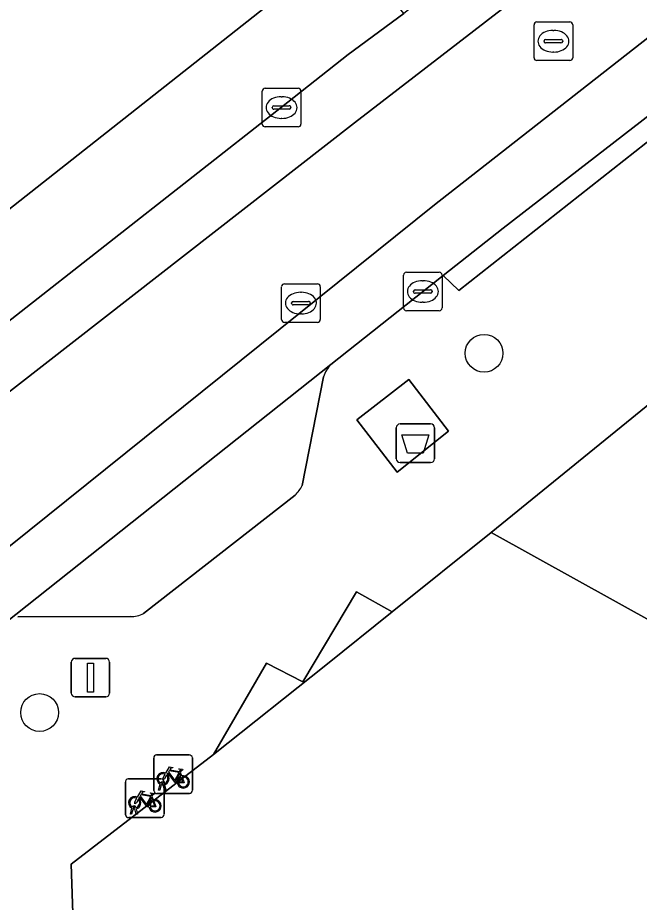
# Model space of a CAD drawing. Extents: x 161771 to 163125, y 382475 to 383179.
# Drawn here: x 161913.53 to 161929.62, y 382847.18 to 382870.1 of the extents above; entities that cross this region are included whole.
import ezdxf

# ---------------------------------------------------------------- set-up
doc = ezdxf.new("R2010")
doc.units = 0
for name, color, linetype in [('IMGEO_Afval_apart_plaats', 7, 'Continuous'), ('IMGEO_Boom', 7, 'Continuous'), ('IMGEO_Erf', 7, 'Continuous'), ('IMGEO_Fietsenrek', 7, 'Continuous'), ('IMGEO_Kolk', 7, 'Continuous'), ('IMGEO_Lichtmast', 7, 'Continuous'), ('IMGEO_Pand', 7, 'Continuous'), ('IMGEO_Pand_overbouw', 7, 'Continuous'), ('IMGEO_Parkeervlak_open', 7, 'Continuous'), ('IMGEO_Rijbaan_lokaal_gesloten', 7, 'Continuous'), ('IMGEO_Rioolput', 7, 'Continuous'), ('IMGEO_Voetpad_gesloten', 7, 'Continuous'), ('IMGEO_Voetpad_open', 7, 'Continuous')]:
    doc.layers.add(name, color=color, linetype=linetype)

msp = doc.modelspace()

# ---------------------------------------------------------------- linework, layer by layer
at = {"layer": 'IMGEO_Afval_apart_plaats'}
for p, q in [((161923.431, 382859.574), (161924.221, 382859.574)), ((161924.221, 382859.574), (161923.431, 382859.574)), ((161923.331, 382858.674), (161923.331, 382859.474)), ((161923.331, 382859.474), (161923.331, 382858.674)), ((161924.321, 382859.474), (161924.321, 382858.674)), ((161924.321, 382858.674), (161924.321, 382859.474)), ((161924.221, 382858.574), (161923.431, 382858.574)), ((161923.431, 382858.574), (161924.221, 382858.574))]:
    msp.add_line(p, q, dxfattribs=at)
msp.add_lwpolyline([(161923.474, 382859.288), (161924.178, 382859.288), (161924.029, 382858.818), (161923.623, 382858.818), (161923.474, 382859.288)], dxfattribs=at)
for centre, start, end in [((161923.431, 382859.474), 90, 180), ((161923.431, 382859.474), 90, 180), ((161924.221, 382859.474), 0, 90), ((161924.221, 382859.474), 360, 90), ((161923.431, 382858.674), 180, 270), ((161923.431, 382858.674), 180, 270), ((161924.221, 382858.674), 270, 0), ((161924.221, 382858.674), 270, 0)]:
    msp.add_arc(centre, 0.1, start, end, dxfattribs=at)
at = {"layer": 'IMGEO_Boom'}
for centre in [(161925.603, 382861.404), (161914.099, 382852.098)]:
    msp.add_circle(centre, 0.489, dxfattribs=at)
at = {"layer": 'IMGEO_Erf'}
msp.add_lwpolyline([(161900.894, 382876.985), (161901.529, 382877.193), (161905.412, 382882.906), (161905.712, 382882.691), (161905.624, 382882.569), (161911.455, 382878.382), (161911.769, 382878.595), (161914.467, 382880.423), (161916.877, 382882.056), (161917.176, 382881.615), (161919.981, 382877.476), (161911.69, 382871.858), (161906.895, 382868.609), (161905.911, 382867.987), (161906.823, 382866.741), (161909.943, 382862.484), (161951.054, 382894.925), (161948.535, 382900.058), (161975.504, 382921.534)], dxfattribs=at)
msp.add_lwpolyline([(161925.788, 382856.766), (161935.571, 382851.327), (161938.172, 382855.87), (161930.217, 382860.359)], close=True, dxfattribs=at)
at = {"layer": 'IMGEO_Fietsenrek'}
for p, q in [((161917.052, 382850.075), (161917.052, 382850.916)), ((161917.052, 382850.916), (161917.052, 382850.075)), ((161917.127, 382851), (161917.968, 382851)), ((161917.968, 382851), (161917.127, 382851)), ((161918.052, 382850.925), (161918.052, 382850.084)), ((161918.052, 382850.084), (161918.052, 382850.925)), ((161916.395, 382850.377), (161917.236, 382850.377)), ((161917.236, 382850.377), (161916.395, 382850.377)), ((161917.739, 382850.549), (161917.775, 382850.454)), ((161916.32, 382849.452), (161916.32, 382850.293)), ((161916.32, 382850.293), (161916.32, 382849.452)), ((161917.179, 382850.084), (161917.218, 382850.244)), ((161917.248, 382850.232), (161917.213, 382850.084)), ((161917.29, 382850.256), (161917.289, 382850.26)), ((161917.331, 382850.084), (161917.297, 382850.226)), ((161917.32, 382850.302), (161917.32, 382849.461)), ((161917.32, 382849.461), (161917.32, 382850.302)), ((161917.321, 382850.267), (161917.322, 382850.26)), ((161917.329, 382850.23), (161917.364, 382850.084)), ((161917.007, 382849.926), (161917.043, 382849.831)), ((161917.977, 382850), (161917.136, 382850)), ((161917.136, 382850), (161917.977, 382850)), ((161917.213, 382850.084), (161917.179, 382850.084)), ((161917.364, 382850.084), (161917.331, 382850.084)), ((161916.447, 382849.461), (161916.486, 382849.621)), ((161916.481, 382849.461), (161916.447, 382849.461)), ((161916.516, 382849.609), (161916.481, 382849.461)), ((161916.558, 382849.633), (161916.557, 382849.637)), ((161916.599, 382849.461), (161916.565, 382849.603)), ((161916.589, 382849.644), (161916.59, 382849.637)), ((161916.597, 382849.607), (161916.632, 382849.461)), ((161916.632, 382849.461), (161916.599, 382849.461)), ((161917.245, 382849.377), (161916.404, 382849.377)), ((161916.404, 382849.377), (161917.245, 382849.377))]:
    msp.add_line(p, q, dxfattribs=at)
for points in [[(161917.365, 382850.526), (161917.46, 382850.69), (161917.546, 382850.676), (161917.548, 382850.667), (161917.492, 382850.656), (161917.465, 382850.611), (161917.721, 382850.57)], [(161917.708, 382850.545), (161917.451, 382850.586), (161917.434, 382850.557), (161917.601, 382850.337), (161917.708, 382850.545)], [(161917.721, 382850.57), (161917.746, 382850.619), (161917.74, 382850.623), (161917.717, 382850.627), (161917.705, 382850.634), (161917.704, 382850.637), (161917.706, 382850.642), (161917.801, 382850.627), (161917.803, 382850.617), (161917.793, 382850.604), (161917.781, 382850.598), (161917.767, 382850.604), (161917.739, 382850.549)], [(161917.386, 382850.474), (161917.334, 382850.384), (161917.294, 382850.359), (161917.295, 382850.406), (161917.35, 382850.5)], [(161917.661, 382850.282), (161917.611, 382850.282), (161917.42, 382850.533), (161917.401, 382850.501)], [(161917.756, 382850.447), (161917.726, 382850.524), (161917.617, 382850.306), (161917.66, 382850.306)], [(161917.69, 382850.306), (161917.81, 382850.305), (161917.766, 382850.419)], [(161917.786, 382850.426), (161917.841, 382850.281), (161917.691, 382850.281)], [(161916.633, 382849.903), (161916.728, 382850.067), (161916.814, 382850.053), (161916.816, 382850.044), (161916.76, 382850.033), (161916.733, 382849.988), (161916.989, 382849.947)], [(161916.929, 382849.659), (161916.879, 382849.659), (161916.688, 382849.91), (161916.669, 382849.878)], [(161916.976, 382849.922), (161916.719, 382849.963), (161916.702, 382849.934), (161916.869, 382849.714), (161916.976, 382849.922)], [(161917.024, 382849.824), (161916.994, 382849.901), (161916.885, 382849.683), (161916.928, 382849.683)], [(161916.989, 382849.947), (161917.014, 382849.996), (161917.008, 382850), (161916.985, 382850.004), (161916.973, 382850.011), (161916.972, 382850.014), (161916.974, 382850.019), (161917.069, 382850.004), (161917.071, 382849.994), (161917.061, 382849.981), (161917.049, 382849.975), (161917.035, 382849.981), (161917.007, 382849.926)], [(161916.654, 382849.851), (161916.602, 382849.761), (161916.562, 382849.736), (161916.563, 382849.783), (161916.618, 382849.877)], [(161916.958, 382849.683), (161917.078, 382849.682), (161917.034, 382849.796)], [(161917.054, 382849.803), (161917.109, 382849.658), (161916.959, 382849.658)]]:
    msp.add_lwpolyline(points, dxfattribs=at)
for centre, radius, start, end in [((161917.13, 382850.922), 0.0779, 92.4484, 184.2845), ((161917.13, 382850.922), 0.0779, 92.4484, 184.2845), ((161917.974, 382850.922), 0.0779, 2.4484, 94.2845), ((161917.974, 382850.922), 0.0779, 2.4484, 94.2845), ((161916.398, 382850.299), 0.0779, 92.4484, 184.2845), ((161916.398, 382850.299), 0.0779, 92.4484, 184.2845), ((161917.292, 382850.385), 0.159, 62.6766, 242.1369), ((161917.292, 382850.385), 0.129, 63.3192, 238.903), ((161917.242, 382850.299), 0.0779, 2.4484, 94.2845), ((161917.242, 382850.299), 0.0779, 2.4484, 94.2845), ((161917.292, 382850.385), 0.129, 283.6043, 43.4302), ((161917.292, 382850.385), 0.159, 283.5766, 46.6042), ((161917.819, 382850.301), 0.159, 113.3408, 178.3217), ((161917.819, 382850.301), 0.159, 187.0065, 105.7708), ((161917.819, 382850.301), 0.129, 113.923, 177.9556), ((161917.819, 382850.301), 0.129, 188.6715, 104.5883), ((161917.272, 382850.256), 0.0499, 12.8025, 158.6934), ((161917.292, 382850.385), 0.159, 253.9967, 271.7867), ((161917.272, 382850.256), 0.0174, 12.8025, 163.4502), ((161917.292, 382850.385), 0.129, 253.415, 269.0204), ((161916.56, 382849.762), 0.159, 62.6766, 242.1369), ((161916.56, 382849.762), 0.129, 63.3192, 238.903), ((161917.13, 382850.078), 0.0779, 182.4484, 274.2845), ((161917.13, 382850.078), 0.0779, 182.4484, 274.2845), ((161917.974, 382850.078), 0.0779, 272.4484, 4.2845), ((161917.974, 382850.078), 0.0779, 272.4484, 4.2845), ((161916.54, 382849.633), 0.0499, 12.8025, 158.6934), ((161916.54, 382849.633), 0.0174, 12.8025, 163.4502), ((161916.56, 382849.762), 0.129, 283.6043, 43.4302), ((161916.56, 382849.762), 0.159, 283.5766, 46.6042), ((161917.087, 382849.678), 0.159, 113.3408, 178.3217), ((161917.087, 382849.678), 0.159, 187.0065, 105.7708), ((161917.087, 382849.678), 0.129, 113.923, 177.9556), ((161917.087, 382849.678), 0.129, 188.6715, 104.5883), ((161916.398, 382849.455), 0.0779, 182.4484, 274.2845), ((161916.398, 382849.455), 0.0779, 182.4484, 274.2845), ((161916.56, 382849.762), 0.159, 253.9967, 271.7867), ((161916.56, 382849.762), 0.129, 253.415, 269.0204), ((161917.242, 382849.455), 0.0779, 272.4484, 4.2845), ((161917.242, 382849.455), 0.0779, 272.4484, 4.2845)]:
    msp.add_arc(centre, radius, start, end, dxfattribs=at)
at = {"layer": 'IMGEO_Kolk'}
for p, q in [((161919.936, 382868.269), (161920.788, 382868.269)), ((161919.861, 382867.343), (161919.861, 382868.195)), ((161920.349, 382868.049), (161920.374, 382868.049)), ((161920.862, 382868.195), (161920.862, 382867.343)), ((161920.12, 382867.763), (161920.12, 382867.775)), ((161920.163, 382867.812), (161920.561, 382867.812)), ((161920.604, 382867.775), (161920.604, 382867.763)), ((161920.558, 382867.726), (161920.16, 382867.726)), ((161920.372, 382867.489), (161920.347, 382867.489)), ((161920.788, 382867.269), (161919.936, 382867.269)), ((161923.518, 382862.579), (161923.518, 382863.431)), ((161923.593, 382863.505), (161924.445, 382863.505)), ((161924.519, 382863.431), (161924.519, 382862.579)), ((161924.006, 382863.285), (161924.031, 382863.285)), ((161923.777, 382862.999), (161923.777, 382863.011)), ((161924.215, 382862.962), (161923.817, 382862.962)), ((161923.82, 382863.048), (161924.218, 382863.048)), ((161924.261, 382863.011), (161924.261, 382862.999)), ((161924.029, 382862.725), (161924.004, 382862.725)), ((161924.445, 382862.505), (161923.593, 382862.505))]:
    msp.add_line(p, q, dxfattribs=at)
for points in [[(161919.936, 382868.269), (161920.788, 382868.269)], [(161919.861, 382867.343), (161919.861, 382868.195)], [(161920.862, 382868.195), (161920.862, 382867.343)], [(161920.788, 382867.269), (161919.936, 382867.269)], [(161923.518, 382862.579), (161923.518, 382863.431)], [(161923.593, 382863.505), (161924.445, 382863.505)], [(161924.519, 382863.431), (161924.519, 382862.579)], [(161924.445, 382862.505), (161923.593, 382862.505)]]:
    msp.add_lwpolyline(points, dxfattribs=at)
for centre, radius, start, end in [((161919.938, 382868.193), 0.0765, 91.552, 178.448), ((161919.938, 382868.193), 0.0765, 91.552, 178.448), ((161920.786, 382868.193), 0.0765, 1.552, 88.448), ((161920.786, 382868.193), 0.0765, 1.552, 88.448), ((161920.16, 382867.772), 0.0403, 85.8775, 175.7526), ((161920.157, 382867.762), 0.0366, 178.938, 274.7102), ((161920.561, 382867.769), 0.043, 264.8664, 352.4533), ((161920.565, 382867.774), 0.0386, 1.7309, 96.639), ((161919.938, 382867.345), 0.0765, 181.552, 268.448), ((161919.938, 382867.345), 0.0765, 181.552, 268.448), ((161920.786, 382867.345), 0.0765, 271.552, 358.448), ((161920.786, 382867.345), 0.0765, 271.552, 358.448), ((161923.595, 382863.429), 0.0765, 91.552, 178.448), ((161923.595, 382863.429), 0.0765, 91.552, 178.448), ((161924.443, 382863.429), 0.0765, 1.552, 88.448), ((161924.443, 382863.429), 0.0765, 1.552, 88.448), ((161923.817, 382863.008), 0.0403, 85.8775, 175.7526), ((161923.814, 382862.998), 0.0366, 178.938, 274.7102), ((161924.218, 382863.005), 0.043, 264.8664, 352.4533), ((161924.222, 382863.01), 0.0386, 1.7309, 96.639), ((161923.595, 382862.581), 0.0765, 181.552, 268.448), ((161923.595, 382862.581), 0.0765, 181.552, 268.448), ((161924.443, 382862.581), 0.0765, 271.552, 358.448), ((161924.443, 382862.581), 0.0765, 271.552, 358.448)]:
    msp.add_arc(centre, radius, start, end, dxfattribs=at)
for centre, major_axis, ratio, start_param, end_param in [((161920.348, 382867.769), (-0.387, 0.002), 0.722429, 4.712389, 7.853982), ((161920.373, 382867.769), (-0.39, 0.002), 0.717154, 1.570796, 4.712389), ((161924.005, 382863.005), (-0.387, 0.002), 0.722429, 4.712389, 7.853982), ((161924.03, 382863.005), (-0.39, 0.002), 0.717154, 1.570796, 4.712389)]:
    msp.add_ellipse(centre, major_axis=major_axis, ratio=ratio, start_param=start_param, end_param=end_param, dxfattribs=at)
at = {"layer": 'IMGEO_Lichtmast'}
for p, q in [((161914.919, 382852.602), (161914.919, 382853.402)), ((161914.919, 382853.402), (161914.919, 382852.602)), ((161915.019, 382853.502), (161915.809, 382853.502)), ((161915.809, 382853.502), (161915.019, 382853.502)), ((161915.909, 382853.402), (161915.909, 382852.602)), ((161915.909, 382852.602), (161915.909, 382853.402)), ((161915.809, 382852.502), (161915.019, 382852.502)), ((161915.019, 382852.502), (161915.809, 382852.502))]:
    msp.add_line(p, q, dxfattribs=at)
msp.add_lwpolyline([(161915.339, 382853.377), (161915.489, 382853.377), (161915.489, 382852.627), (161915.339, 382852.627), (161915.339, 382853.377)], dxfattribs=at)
for centre, start, end in [((161915.019, 382853.402), 90, 180), ((161915.019, 382853.402), 90, 180), ((161915.809, 382853.402), 0, 90), ((161915.809, 382853.402), 360, 90), ((161915.019, 382852.602), 180, 270), ((161915.019, 382852.602), 180, 270), ((161915.809, 382852.602), 270, 0), ((161915.809, 382852.602), 270, 0)]:
    msp.add_arc(centre, 0.1, start, end, dxfattribs=at)
at = {"layer": 'IMGEO_Pand'}
msp.add_lwpolyline([(161938.172, 382855.87), (161935.571, 382851.327), (161925.788, 382856.766), (161923.225, 382854.706), (161921.507, 382853.326), (161918.6, 382851.014), (161914.919, 382848.172), (161915.064, 382843.832), (161919.34, 382841.346), (161919.878, 382842.285), (161944.451, 382828.498), (161949.455, 382837.351), (161954.479, 382841.299), (161958.508, 382844.465)], close=True, dxfattribs=at)
at = {"layer": 'IMGEO_Pand_overbouw'}
msp.add_lwpolyline([(161918.6, 382851.014), (161921.507, 382853.326), (161923.225, 382854.706), (161922.304, 382855.223), (161920.916, 382852.897), (161919.975, 382853.379)], close=True, dxfattribs=at)
at = {"layer": 'IMGEO_Parkeervlak_open'}
for points in [[(161921.638, 382861.112), (161913.232, 382854.443)], [(161920.894, 382857.977), (161921.447, 382860.795)], [(161916.791, 382854.664), (161920.717, 382857.73)], [(161913.531, 382854.573), (161916.447, 382854.585)]]:
    msp.add_lwpolyline(points, dxfattribs=at)
for centre, radius, start, end in [((161922.135, 382860.596), 0.716, 133.9597, 163.9004), ((161919.873, 382858.522), 1.158, 316.8336, 331.9157), ((161916.464, 382855.3), 0.716, 268.6561, 297.2114)]:
    msp.add_arc(centre, radius, start, end, dxfattribs=at)
at = {"layer": 'IMGEO_Rijbaan_lokaal_gesloten'}
for points in [[(162164.558, 383059.775), (162164.975, 383060.328), (162165.507, 383060.724), (162166.652, 383061.481), (162166.023, 383061.618), (162164.197, 383062.015), (162160.98, 383057.918), (162135.752, 383036.849), (162098.092, 383005.831), (162064.893, 382976.459), (162028.312, 382947.355), (161996.833, 382921.662), (161989.309, 382915.625), (161975.267, 382904.355), (161969.513, 382899.968), (161964.685, 382896.828), (161958.891, 382892.441), (161953.057, 382887.933), (161929.84, 382869.578), (161924.324, 382865.246), (161911.803, 382855.192)], [(161911.803, 382855.192), (161924.324, 382865.246), (161929.84, 382869.578), (161953.057, 382887.933), (161958.891, 382892.441), (161964.685, 382896.828), (161969.513, 382899.968), (161975.267, 382904.355), (161989.309, 382915.625), (161996.833, 382921.662), (162028.312, 382947.355), (162064.893, 382976.459)], [(161971.782, 382910.311), (161968.91, 382907.575), (161962.673, 382901.457), (161955.109, 382893.89), (161949.073, 382888.536), (161927.185, 382871.189), (161922.252, 382867.375), (161908.45, 382856.623)], [(161912.17, 382853.617), (161913.232, 382854.443), (161921.638, 382861.112), (161924.047, 382863.024), (161924.544, 382863.419), (161926.098, 382864.645), (161930.903, 382868.365), (161943.772, 382878.485), (161957.85, 382889.615), (161960.518, 382891.736), (161963.693, 382894.145)], [(161947.342, 382889.033), (161940.977, 382884.015), (161938.06, 382881.713), (161927.91, 382873.689), (161923.524, 382870.207), (161922.09, 382869.147), (161920.363, 382867.779), (161906.632, 382857.001)], [(161908.45, 382856.623), (161922.252, 382867.375), (161927.185, 382871.189), (161949.073, 382888.536)]]:
    msp.add_lwpolyline(points, dxfattribs=at)
at = {"layer": 'IMGEO_Rioolput'}
for p, q in [((161926.897, 382869.062), (161926.897, 382869.914)), ((161926.972, 382869.988), (161927.824, 382869.988)), ((161927.898, 382869.914), (161927.898, 382869.062)), ((161927.385, 382869.768), (161927.41, 382869.768)), ((161927.156, 382869.482), (161927.156, 382869.494)), ((161927.594, 382869.445), (161927.196, 382869.445)), ((161927.199, 382869.531), (161927.597, 382869.531)), ((161927.64, 382869.494), (161927.64, 382869.482)), ((161927.408, 382869.208), (161927.383, 382869.208)), ((161927.824, 382868.988), (161926.972, 382868.988)), ((161920.438, 382863.204), (161921.29, 382863.204)), ((161920.363, 382862.278), (161920.363, 382863.13)), ((161920.851, 382862.984), (161920.876, 382862.984)), ((161921.364, 382863.13), (161921.364, 382862.278)), ((161920.665, 382862.747), (161921.063, 382862.747)), ((161920.622, 382862.698), (161920.622, 382862.71)), ((161921.06, 382862.661), (161920.662, 382862.661)), ((161921.106, 382862.71), (161921.106, 382862.698)), ((161920.874, 382862.424), (161920.849, 382862.424)), ((161921.29, 382862.204), (161920.438, 382862.204))]:
    msp.add_line(p, q, dxfattribs=at)
for points in [[(161926.897, 382869.062), (161926.897, 382869.914)], [(161926.972, 382869.988), (161927.824, 382869.988)], [(161927.898, 382869.914), (161927.898, 382869.062)], [(161927.824, 382868.988), (161926.972, 382868.988)], [(161920.438, 382863.204), (161921.29, 382863.204)], [(161920.363, 382862.278), (161920.363, 382863.13)], [(161921.364, 382863.13), (161921.364, 382862.278)], [(161921.29, 382862.204), (161920.438, 382862.204)]]:
    msp.add_lwpolyline(points, dxfattribs=at)
for centre, radius, start, end in [((161926.974, 382869.912), 0.0765, 91.552, 178.448), ((161926.974, 382869.912), 0.0765, 91.552, 178.448), ((161927.822, 382869.912), 0.0765, 1.552, 88.448), ((161927.822, 382869.912), 0.0765, 1.552, 88.448), ((161927.196, 382869.491), 0.0403, 85.8775, 175.7526), ((161927.193, 382869.481), 0.0366, 178.938, 274.7102), ((161927.597, 382869.488), 0.043, 264.8664, 352.4533), ((161927.601, 382869.493), 0.0386, 1.7309, 96.639), ((161926.974, 382869.064), 0.0765, 181.552, 268.448), ((161926.974, 382869.064), 0.0765, 181.552, 268.448), ((161927.822, 382869.064), 0.0765, 271.552, 358.448), ((161927.822, 382869.064), 0.0765, 271.552, 358.448), ((161920.44, 382863.128), 0.0765, 91.552, 178.448), ((161920.44, 382863.128), 0.0765, 91.552, 178.448), ((161921.288, 382863.128), 0.0765, 1.552, 88.448), ((161921.288, 382863.128), 0.0765, 1.552, 88.448), ((161920.662, 382862.707), 0.0403, 85.8775, 175.7526), ((161921.067, 382862.709), 0.0386, 1.7309, 96.639), ((161920.659, 382862.697), 0.0366, 178.938, 274.7102), ((161921.063, 382862.704), 0.043, 264.8664, 352.4533), ((161920.44, 382862.28), 0.0765, 181.552, 268.448), ((161920.44, 382862.28), 0.0765, 181.552, 268.448), ((161921.288, 382862.28), 0.0765, 271.552, 358.448), ((161921.288, 382862.28), 0.0765, 271.552, 358.448)]:
    msp.add_arc(centre, radius, start, end, dxfattribs=at)
for centre, major_axis, ratio, start_param, end_param in [((161927.384, 382869.488), (-0.387, 0.002), 0.722429, 4.712389, 7.853982), ((161927.409, 382869.488), (-0.39, 0.002), 0.717154, 1.570796, 4.712389), ((161920.85, 382862.704), (-0.387, 0.002), 0.722429, 4.712389, 7.853982), ((161920.875, 382862.704), (-0.39, 0.002), 0.717154, 1.570796, 4.712389)]:
    msp.add_ellipse(centre, major_axis=major_axis, ratio=ratio, start_param=start_param, end_param=end_param, dxfattribs=at)
at = {"layer": 'IMGEO_Voetpad_gesloten'}
msp.add_lwpolyline([(161923.654, 382860.723), (161922.311, 382859.679), (161923.357, 382858.328), (161924.683, 382859.387)], close=True, dxfattribs=at)
at = {"layer": 'IMGEO_Voetpad_open'}
for points in [[(161978.838, 382923.678), (161975.504, 382921.534), (161948.535, 382900.058), (161951.054, 382894.925), (161909.943, 382862.484), (161902.967, 382857.371), (161901.316, 382856.161), (161903.978, 382854.245)], [(161906.632, 382857.001), (161920.363, 382867.779), (161922.09, 382869.147), (161923.524, 382870.207), (161922.219, 382871.86)], [(161930.903, 382868.365), (161931.212, 382867.973), (161924.948, 382863.033), (161924.544, 382863.419), (161924.047, 382863.024), (161921.638, 382861.112)], [(161908.806, 382849.443), (161908.423, 382848.544), (161915.064, 382843.832), (161914.919, 382848.172), (161918.6, 382851.014), (161919.975, 382853.379), (161920.916, 382852.897), (161922.304, 382855.223), (161923.225, 382854.706), (161925.788, 382856.766), (161930.217, 382860.359), (161934.42, 382863.739), (161937.25, 382865.994), (161937.488, 382866.185)], [(161921.447, 382860.795), (161920.894, 382857.977)], [(161920.717, 382857.73), (161916.791, 382854.664)], [(161916.447, 382854.585), (161913.531, 382854.573)]]:
    msp.add_lwpolyline(points, dxfattribs=at)
for points in [[(161931.212, 382867.973), (161930.903, 382868.365), (161926.098, 382864.645), (161924.544, 382863.419), (161924.948, 382863.033)], [(161924.683, 382859.387), (161923.357, 382858.328), (161922.311, 382859.679), (161923.654, 382860.723)], [(161918.6, 382851.014), (161921.507, 382853.326), (161923.225, 382854.706), (161922.304, 382855.223), (161920.916, 382852.897), (161919.975, 382853.379)]]:
    msp.add_lwpolyline(points, close=True, dxfattribs=at)
for centre, radius, start, end in [((161922.135, 382860.596), 0.716, 133.9597, 163.9004), ((161919.873, 382858.522), 1.158, 316.8336, 331.9157), ((161916.464, 382855.3), 0.716, 268.6561, 297.2114)]:
    msp.add_arc(centre, radius, start, end, dxfattribs=at)

doc.saveas('drawing.dxf')
